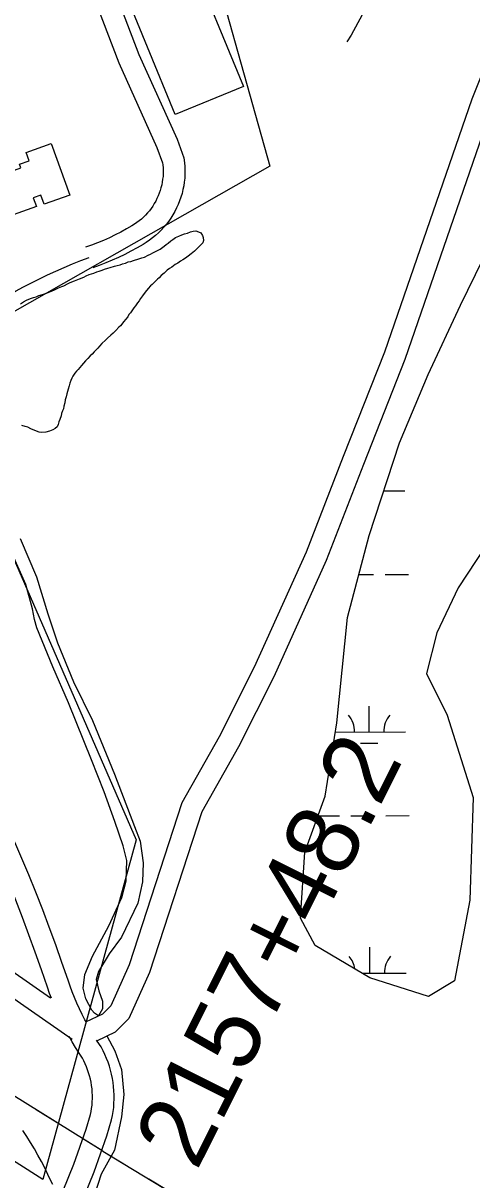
# Model space of a CAD drawing. Extents: x 3355677 to 3393573, y 612928 to 638357.
# Drawn here: x 3370489 to 3371108, y 625120 to 626715 of the extents above; entities that cross this region are included whole.
import ezdxf

# ---------------------------------------------------------------- set-up
doc = ezdxf.new("R2010")
doc.units = 0
for name, color, linetype in [('V-BLDG-OTLN', 7, 'Continuous'), ('V-RAIL-TRAK', 7, 'Continuous'), ('V-ROAD-CNTR', 7, 'Continuous'), ('V-SITE-OTLN', 7, 'Continuous'), ('V-SURV-IDEN', 7, 'Continuous'), ('V-TOPO-SHOR', 7, 'Continuous'), ('V-UTIL-LINE', 7, 'Continuous'), ('V-WETL-SWMP', 7, 'Continuous')]:
    doc.layers.add(name, color=color, linetype=linetype)

msp = doc.modelspace()

# ---------------------------------------------------------------- linework, layer by layer
at = {"layer": 'V-BLDG-OTLN'}
for points in [[(3370699, 626589.5), (3370622.4, 626775.6), (3370716.5, 626814.4), (3370793.2, 626628.2)], [(3370450.9, 626442.1), (3370431.5, 626495.9), (3370486.2, 626515.6), (3370484.4, 626520.7), (3370497.4, 626525.4), (3370493.2, 626537.1), (3370527.9, 626549.6), (3370553.6, 626478.3), (3370518.1, 626465.5), (3370513.6, 626478.1), (3370503.3, 626474.4), (3370507.6, 626462.5)]]:
    msp.add_lwpolyline(points, close=True, dxfattribs=at)
at = {"layer": 'V-RAIL-TRAK'}
msp.add_lwpolyline([(3370530.3, 625113.6), (3370526.7, 625120.5), (3370523.4, 625127.5), (3370519, 625136.5), (3370514.4, 625145.3), (3370509.6, 625154.1), (3370504.7, 625162.8), (3370499.5, 625171.4), (3370494.2, 625179.8), (3370488.8, 625188.2)], dxfattribs=at)
at = {"layer": 'V-ROAD-CNTR'}
for points in [[(3371349.9, 627115), (3371293.2, 627095.4), (3371258.2, 626977.5), (3371180.2, 626791.7), (3371107.8, 626610.7), (3370987.5, 626261.8), (3370930.5, 626117.7), (3370879.5, 625985.6), (3370807.6, 625826.9), (3370759.7, 625731.2), (3370708, 625640), (3370635.6, 625416.7), (3370610, 625359.8), (3370598.8, 625348.6), (3370575.4, 625337.4)], [(3371388.5, 627096.7), (3371317.6, 627072.1), (3371286.5, 626967.4), (3371208, 626780.3), (3371136, 626600.3), (3371015.7, 626251.4), (3370958.4, 626106.7), (3370907.1, 625974), (3370834.7, 625814), (3370786.2, 625717.1), (3370735.6, 625627.8), (3370663.7, 625405.9), (3370635.1, 625342.5), (3370616.3, 625323.7), (3370590.6, 625311.5)], [(3370595.8, 626811.1), (3370649, 626672.3), (3370701.6, 626555.3), (3370710.9, 626529.5), (3370711.8, 626522.9), (3370712.2, 626517.6), (3370712.3, 626512.2), (3370712.3, 626506.9), (3370712, 626501.6), (3370711.4, 626496.2), (3370710.6, 626491), (3370709.6, 626485.7), (3370708.3, 626480.5), (3370706.8, 626475.4), (3370705, 626470.4), (3370703.1, 626465.4), (3370700.9, 626460.5), (3370698.5, 626455.7), (3370695.8, 626451.1), (3370693, 626446.6), (3370690, 626442.2), (3370686.7, 626437.9), (3370683.3, 626433.8), (3370679.7, 626429.9), (3370675.9, 626426.1), (3370671.9, 626422.5), (3370667.8, 626419.1), (3370663.6, 626415.9), (3370659.1, 626412.9), (3370654.7, 626410.1), (3370646.4, 626405.3), (3370637.9, 626400.7), (3370629.4, 626396.4), (3370620.7, 626392.2), (3370612, 626388.3), (3370603.1, 626384.6), (3370594.2, 626381.1), (3370585.3, 626378)], [(3370567.7, 626800.4), (3370621.3, 626660.8), (3370673.8, 626544), (3370681.6, 626522.5), (3370681.9, 626519.9), (3370682.2, 626515.9), (3370682.3, 626511.9), (3370682.3, 626508), (3370682.1, 626504), (3370681.6, 626500), (3370681.1, 626496.1), (3370680.3, 626492.2), (3370679.3, 626488.3), (3370678.2, 626484.5), (3370676.9, 626480.8), (3370675.4, 626477.1), (3370673.8, 626473.5), (3370672, 626469.9), (3370670.1, 626466.5), (3370668, 626463.1), (3370665.7, 626459.8), (3370663.3, 626456.7), (3370660.7, 626453.6), (3370658, 626450.7), (3370655.2, 626447.9), (3370652.3, 626445.2), (3370649.2, 626442.7), (3370646, 626440.3), (3370642.8, 626438), (3370639.3, 626435.9), (3370631.7, 626431.5), (3370623.9, 626427.3), (3370616.1, 626423.3), (3370608.1, 626419.4), (3370600.1, 626415.8), (3370591.9, 626412.4), (3370583.7, 626409.3), (3370575.2, 626406.2)], [(3370428.8, 626310.4), (3370435.7, 626316.3), (3370442.7, 626322.1), (3370449.9, 626327.7), (3370457.2, 626333.1), (3370467.9, 626339.4), (3370478.7, 626345.6), (3370489.6, 626351.6), (3370500.6, 626357.3), (3370511.7, 626362.9), (3370522.9, 626368.3), (3370534.2, 626373.5), (3370545.6, 626378.4), (3370557.1, 626383.2), (3370568.6, 626387.8), (3370580.2, 626392.1)], [(3370528.2, 625370.5), (3370525.8, 625377.1), (3370522.8, 625385.6), (3370514.5, 625409.8), (3370506, 625433.9), (3370497.2, 625457.9), (3370488.2, 625481.8), (3370479, 625505.7), (3370469.6, 625529.3), (3370431.6, 625616.8), (3370388.6, 625726), (3370346.9, 625832), (3370286.7, 625956.4), (3370268.2, 626004), (3370266.3, 626010.1), (3370264.6, 626016.1), (3370263.2, 626022.1), (3370262.1, 626028.2), (3370261.1, 626034.3), (3370260.4, 626040.5), (3370260, 626046.7), (3370259.8, 626052.6)], [(3370527.1, 625370.7), (3370391, 625465.4), (3370231.9, 625597.5), (3370083.5, 625713.2), (3370057.4, 625756.8), (3370032.2, 625788.3), (3370005, 625815.5), (3369986.2, 625821.6)], [(3370556.7, 625313.5), (3370372.8, 625441.5), (3370213.1, 625574.1), (3370060.7, 625693), (3370032.7, 625739.6), (3370009.8, 625768.3), (3369988.9, 625789.2), (3369978.6, 625792.5)], [(3370576.4, 625336.9), (3370574.4, 625340.5), (3370570.6, 625348.1), (3370566.9, 625355.7), (3370563.4, 625363.5), (3370560.1, 625371.3), (3370557, 625379.2), (3370554, 625387.2), (3370551.2, 625395.4), (3370542.8, 625419.7), (3370534.2, 625444.1), (3370525.3, 625468.4), (3370516.2, 625492.5), (3370506.9, 625516.6), (3370497.3, 625540.8), (3370459.4, 625628.3)], [(3370536.7, 625086.2), (3370559, 625141.6), (3370576.2, 625190), (3370582.1, 625210), (3370582.9, 625214.1), (3370583.7, 625218.5), (3370584.2, 625223), (3370584.6, 625227.5), (3370584.8, 625232), (3370584.8, 625236.5), (3370584.6, 625241), (3370584.2, 625245.5), (3370583.6, 625250), (3370582.9, 625254.5), (3370582, 625258.9), (3370580.9, 625263.3), (3370579.6, 625267.6), (3370578.2, 625271.9), (3370576.5, 625276.1), (3370574.8, 625280.2), (3370572.8, 625284.3), (3370570.9, 625287.9), (3370566.3, 625294.9), (3370561.4, 625302.7), (3370556.7, 625310.5), (3370552.7, 625317.7)], [(3370564.7, 625075.4), (3370587.1, 625131), (3370604.7, 625180.7), (3370611.2, 625202.7), (3370612.5, 625208.6), (3370613.4, 625214.3), (3370614.1, 625220), (3370614.5, 625225.7), (3370614.8, 625231.4), (3370614.8, 625237.2), (3370614.5, 625242.9), (3370614, 625248.6), (3370613.3, 625254.3), (3370612.4, 625260), (3370611.2, 625265.6), (3370609.8, 625271.2), (3370608.2, 625276.7), (3370606.4, 625282.1), (3370604.3, 625287.4), (3370602, 625292.7), (3370599.6, 625297.9), (3370596.7, 625303.3), (3370591.5, 625311.1), (3370590.5, 625312.7)]]:
    msp.add_lwpolyline(points, dxfattribs=at)
at = {"layer": 'V-SITE-OTLN'}
msp.add_lwpolyline([(3370729.5, 626873.7), (3370829.3, 626518.1), (3370357, 626249.5), (3370645, 625589), (3370516.4, 625120.3), (3369107.7, 626018.5), (3367969.4, 626744.3)], dxfattribs=at)
at = {"layer": 'V-TOPO-SHOR'}
for points in [[(3371281.3, 627068.7), (3371257.3, 627050.7), (3371167, 626795), (3371161, 626783), (3371143, 626792), (3371121.9, 626783), (3371121.9, 626761.9), (3371097.8, 626761.9), (3371055.7, 626761.9), (3371043.7, 626755.9), (3371022.6, 626749.9), (3370974.5, 626758.9), (3370962.5, 626737.8), (3370941.4, 626698.7), (3370935.4, 626689.7)], [(3370653, 626391.7), (3370656.6, 626392.8), (3370661.7, 626395.2), (3370664.8, 626396.6), (3370667.9, 626398.5), (3370672.7, 626401), (3370678, 626403.8), (3370683.9, 626407.9), (3370686.5, 626409.9), (3370689, 626411.8), (3370693, 626415.1), (3370695.8, 626417.1), (3370699.4, 626419.6), (3370703.7, 626421.5), (3370707.9, 626423.4), (3370711.8, 626424.8), (3370715.8, 626425.9), (3370720, 626427.5), (3370723.9, 626428.3), (3370727.5, 626428.8), (3370730.9, 626427.7), (3370734.2, 626426), (3370736.5, 626422.6), (3370737.5, 626419.5), (3370738.1, 626415.6), (3370736.9, 626412.5), (3370734.7, 626410), (3370732.1, 626407.5), (3370728.7, 626403.9), (3370725.6, 626401.1), (3370720.8, 626397.2), (3370716.6, 626393.9), (3370713.2, 626391.4), (3370709.3, 626388.9), (3370706.4, 626387), (3370702.5, 626384.2), (3370698.8, 626382.3), (3370694.3, 626379), (3370691.2, 626376.8), (3370687.8, 626374.5), (3370683.9, 626370.7), (3370679.6, 626367.1), (3370676.8, 626364.3), (3370674.5, 626362.1), (3370671.4, 626359), (3370667.2, 626355.1), (3370664.9, 626352.9), (3370661.8, 626349.6), (3370657.6, 626344.3), (3370653.9, 626339.3), (3370651, 626335.4), (3370649.1, 626332.6), (3370647.1, 626329.8), (3370644.2, 626325.4), (3370642, 626322.9), (3370640, 626320.1), (3370637.1, 626315.9), (3370635.2, 626313.4), (3370633.4, 626310.3), (3370630.3, 626306.7), (3370628.3, 626303.9), (3370623.5, 626298.1), (3370621.3, 626295.9), (3370617, 626291.4), (3370613.6, 626287.8), (3370610.2, 626285), (3370605.4, 626280.9), (3370602.6, 626278.1), (3370597.8, 626273.4), (3370594.4, 626270), (3370592.1, 626267), (3370589.6, 626264.2), (3370587.3, 626262), (3370584.5, 626258.9), (3370581.7, 626256.4), (3370578.6, 626252.8), (3370575.2, 626249.5), (3370572.3, 626246.2), (3370569.5, 626243.1), (3370567.5, 626240.6), (3370565, 626237.8), (3370563, 626235.3), (3370560.4, 626232.8), (3370557.9, 626228.6), (3370556.2, 626225.6), (3370555, 626222.5), (3370553.6, 626218.9), (3370552.7, 626215), (3370551.3, 626210.5), (3370550.4, 626207.1), (3370549.3, 626204.3), (3370548.4, 626200.1), (3370547.2, 626195.7), (3370546.6, 626191.5), (3370545.5, 626187), (3370544.9, 626183.4), (3370543.7, 626180.6), (3370542.3, 626176.9), (3370541.7, 626173.6), (3370539.7, 626168.6), (3370538.5, 626165.5)], [(3370485.7, 626328.2), (3370489.9, 626331), (3370494.1, 626333.2), (3370497.2, 626334.5), (3370500.9, 626335.9), (3370503.7, 626337), (3370507.1, 626338.1), (3370511, 626339.5), (3370515.8, 626341.1), (3370520, 626342.7), (3370523.6, 626343.8), (3370528.4, 626345.7), (3370532.4, 626347.7), (3370535.2, 626349), (3370538, 626350.1), (3370542.5, 626352.1), (3370545.3, 626353.2), (3370551.2, 626356.5), (3370554, 626357.6), (3370560.2, 626360), (3370567, 626362.8), (3370573.1, 626365.2), (3370576, 626366.9), (3370580.5, 626368.5), (3370586.6, 626370.7), (3370590.9, 626372.4), (3370594.2, 626373.4), (3370598.4, 626374.8), (3370601.3, 626375.9), (3370606, 626377.3), (3370609.4, 626378.3), (3370615.3, 626380), (3370619, 626381.1), (3370623.2, 626382.1), (3370626.3, 626383.2), (3370630.5, 626384.3), (3370634.1, 626386), (3370637.8, 626386.8), (3370641.2, 626387.9), (3370648.7, 626390.3), (3370653, 626391.7)], [(3370538.5, 626165.5), (3370537.4, 626161.9), (3370536, 626158.8), (3370533.4, 626156.3), (3370530.3, 626154.4), (3370525.8, 626152.7), (3370520.5, 626151.4), (3370515.1, 626150.6), (3370511.5, 626151.4), (3370505.4, 626153.5), (3370499.8, 626155.8), (3370495.6, 626158), (3370492.2, 626158.9), (3370487.5, 626160.3)], [(3370485, 626004.6), (3370507.7, 625951.7), (3370523.2, 625900.6), (3370536.6, 625860.7), (3370558.8, 625806.9), (3370584.7, 625753.5), (3370615.1, 625679.5), (3370643, 625607.2), (3370650.7, 625587.3), (3370654.9, 625557.3), (3370653.8, 625530.9), (3370647.4, 625501.6), (3370624.8, 625454.7), (3370607.8, 625431.6), (3370593, 625407.4), (3370589.8, 625396.5), (3370593.6, 625380.5), (3370598.8, 625366.4), (3370598.7, 625356), (3370593, 625346), (3370587.5, 625349.9), (3370584.1, 625354.2), (3370575.6, 625369.7), (3370572, 625384.6), (3370574.5, 625403.3), (3370584.8, 625428.7), (3370607.6, 625470.3), (3370625.3, 625509.6), (3370631.1, 625532.3), (3370632.2, 625560.5), (3370627.1, 625580.8), (3370615.9, 625614.2), (3370600.9, 625655.3), (3370583.6, 625699.4), (3370551.8, 625778.1), (3370530.4, 625827.7), (3370508.2, 625881.4), (3370504.7, 625892.9), (3370502.3, 625907.5), (3370493.1, 625941.2), (3370476.3, 625978.3)], [(3370604.5, 625318.4), (3370615.5, 625297.9), (3370624.8, 625272), (3370628.1, 625237.8), (3370625.1, 625207), (3370615.4, 625161.1), (3370596.9, 625127.7), (3370587.1, 625097.8)]]:
    msp.add_lwpolyline(points, dxfattribs=at)
at = {"layer": 'V-UTIL-LINE'}
for points in [[(3370599.1, 625159.7), (3369954, 625561.1), (3369433, 625883.7), (3369003.6, 626135.6), (3368625.6, 626361.6), (3368231.9, 626619.3), (3367851.3, 626850.7), (3367382.4, 627145.7), (3366865, 627444.4), (3366480, 627712.3), (3366027.6, 627988.3), (3365574.4, 628269.8), (3365118.6, 628541.7), (3364545.7, 628879.7), (3364115.5, 629158.1), (3363633, 629456.1), (3363159.7, 629754.2), (3362684.9, 630044.1), (3362215.7, 630326.1), (3361710.6, 630626.7), (3361234.6, 630908.5), (3360733.5, 631217), (3359805.2, 631780.2)], [(3370536.3, 625198.8), (3370507.4, 625216.7)], [(3370599.1, 625159.7), (3370570.2, 625177.6)], [(3370599.1, 625159.7), (3372100.1, 624248.9), (3374010, 623067.4), (3375042.5, 622420.2), (3377493.5, 620930.2), (3377817.6, 620611.1), (3378636.1, 620113)], [(3370599.1, 625159.7), (3370628.2, 625142)], [(3370662.4, 625121.3), (3370691.4, 625103.7)]]:
    msp.add_lwpolyline(points, dxfattribs=at)
at = {"layer": 'V-WETL-SWMP'}
for p, q in [((3370986.4, 626070.3), (3371015.5, 626070.4)), ((3370952.1, 625954.8), (3370972.4, 625954.8)), ((3370988.4, 625954.8), (3371020.4, 625954.9)), ((3370966.4, 625737.5), (3370966.3, 625773.5)), ((3370919.6, 625737.4), (3371016.4, 625737.7)), ((3370954.4, 625722.1), (3370978.4, 625722.2)), ((3370895.7, 625621.9), (3370925.3, 625622)), ((3370941.3, 625622.1), (3370973.3, 625622.1)), ((3370989.3, 625622.2), (3371021.3, 625622.3)), ((3370967.2, 625404.9), (3370967.1, 625440.9)), ((3370957.2, 625404.9), (3371017.2, 625405))]:
    msp.add_line(p, q, dxfattribs=at)
msp.add_lwpolyline([(3371138.6, 626012), (3371088.9, 625936.5), (3371059.6, 625874.3), (3371045.6, 625818.6), (3371073.8, 625761), (3371109.9, 625647.5), (3371105.2, 625505.6), (3371083.9, 625394.4), (3371048.3, 625372.7), (3370967.4, 625398.8), (3370891.9, 625443.4), (3370871.9, 625480.8), (3370877.8, 625571.9), (3370905.6, 625649.3), (3370921.7, 625750.5), (3370936.5, 625895.6), (3370966.3, 626008.5), (3371008, 626136.5), (3371047.7, 626230.7), (3371092.4, 626326.6), (3371122.9, 626389.5)], dxfattribs=at)
for centre, start, end in [((3370911.1, 625737.9), 359.3782, 40.9218), ((3371021.6, 625738.2), 139.3782, 180.9218), ((3370912, 625405.2), 9.4886, 40.9218), ((3371022.5, 625405.5), 139.3782, 180.9218)]:
    msp.add_arc(centre, 35.2, start, end, dxfattribs=at)

# ---------------------------------------------------------------- texts
at = {"layer": 'V-SURV-IDEN'}
msp.add_text('2157+48.2', height=100, rotation=63.3512, dxfattribs=at).set_placement((3370728.5, 625131.1))

doc.saveas('drawing.dxf')
